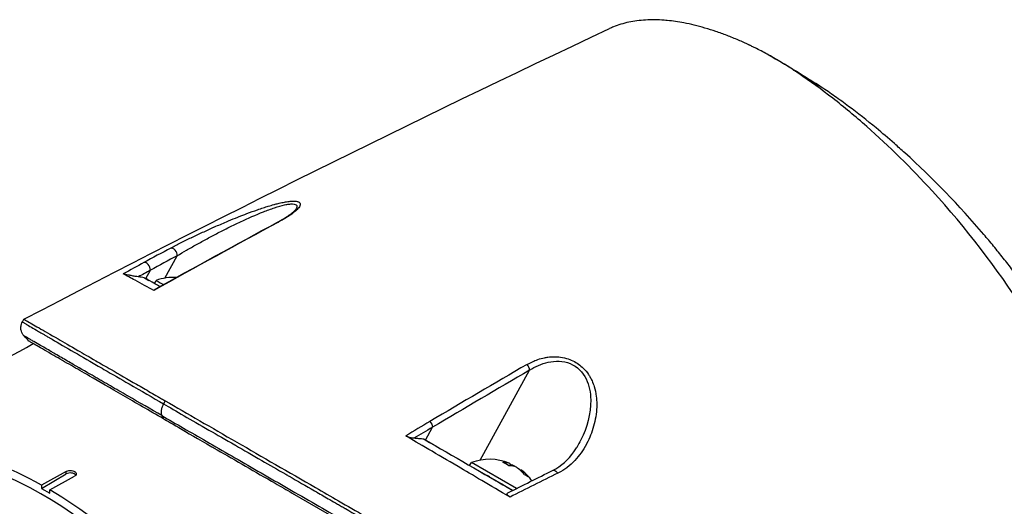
# Model space of a CAD drawing. Header units: millimetres. Extents: x 0 to 4378, y 0 to 2376.
# Tile 326 of 331: x 2589 to 2673, y 1942 to 1984. Entities that reach past the tile are written whole.
import ezdxf

# ---------------------------------------------------------------- set-up
doc = ezdxf.new("R2010")
doc.units = ezdxf.units.MM
doc.header["$LTSCALE"] = 0.2
doc.layers.add('01_Object Line', color=4, linetype='Continuous')

# ---------------------------------------------------------------- blocks, each defined once
blk = doc.blocks.new('A$C6724399f_1')
for p, q in [((-96.518, 933.407), (-96.518, 933.407)), ((-107.699, 927.51), (-106.649, 929.422)), ((-109.325, 927.472), (-108.933, 928.186)), ((-109.453, 927.546), (-109.063, 927.321)), ((-108.596, 927.054), (-108.448, 927.312)), ((-108.579, 926.504), (-108.579, 926.504)), ((-108.104, 926.767), (-108.104, 926.767)), ((-119.845, 923.775), (-119.714, 924.002)), ((-119.848, 923.777), (-119.848, 923.777)), ((-118.745, 922.029), (-118.745, 922.029)), ((-73.063, 920.182), (-73.063, 920.182)), ((-80.829, 911.997), (-76.621, 919.659)), ((-107.673, 917.05), (-107.82, 916.796)), ((-85.491, 913.71), (-84.895, 914.795)), ((-85.614, 913.782), (-84.806, 913.315)), ((-81.727, 911.539), (-81.577, 911.798)), ((-77.728, 909.576), (-81.577, 911.798)), ((-78.344, 911.509), (-78.242, 911.686)), ((-77.896, 911.447), (-77.879, 911.477)), ((-116.107, 911.033), (-118.228, 909.872)), ((-118.228, 909.59), (-116.107, 910.814)), ((-117.521, 909.463), (-115.4, 910.625)), ((-116.107, 910.814), (-116.107, 911.033)), ((-78.048, 909.414), (-80.647, 910.915)), ((-80.039, 910.563), (-80.039, 910.564)), ((-80.039, 910.563), (-80.039, 910.563)), ((-77.402, 911.12), (-77.367, 911.181)), ((-74.652, 911.118), (-74.652, 911.118)), ((-118.228, 909.872), (-118.228, 909.59)), ((-118.228, 909.59), (-117.521, 909.181)), ((-117.521, 909.181), (-117.521, 909.463))]:
    blk.add_line(p, q)
for centre, start, end in [((-106.919, 923.058), 87.31196, 109.76118), ((-106.919, 923.058), 86.57303, 86.57396), ((-80.049, 907.545), 67.98555, 109.76073), ((-80.049, 907.545), 36.52422, 52.01445)]:
    blk.add_arc(centre, 4.52, start, end)
for centre, major_axis, ratio, start_param, end_param in [((-65.673, 906.624), (-1.496, 41.655), 0.767694, 5.786682, 5.852422), ((-132.385, 163.522), (435.313, 800.982), 0.572302, 0.719728, 0.72334), ((-107.009, 929.614), (-0.237, 0.44), 0.615624, 3.963437, 6.144097), ((-126.409, 153.56), (434.089, 810.828), 0.577163, 0.716886, 0.720464), ((-132.794, 147.041), (444.564, 818.233), 0.57237, 0.723269, 0.725998), ((-126.717, 140.056), (441.655, 824.96), 0.577163, 0.720458, 0.722055), ((-109.293, 928.379), (-0.239, 0.439), 0.6137, 3.961397, 6.133418), ((-105.46, 925.587), (-2.988, 1.725), 0.000011, 6.283177, 6.938609), ((-105.61, 925.327), (2.988, -1.725), 0.000011, 3.72371, 3.723722), ((-105.46, 925.587), (2.988, -1.725), 0.000011, 3.813038, 3.813051), ((-65.756, -284.703), (678.522, 1280.583), 0.58036, 0.750947, 0.759176), ((-70.772, -285.522), (685.926, 1281.23), 0.577163, 0.753645, 0.761848), ((-118.228, 877.256), (19.5, -33.775), 0.57735, 0, 3.141593), ((-121.41, 875.419), (19.5, -33.775), 0.57735, 0, 3.141593), ((-65.77, -290.864), (682.157, 1287.152), 0.580301, 0.759225, 0.761263), ((-70.71, -291.201), (689.171, 1287.289), 0.577163, 0.761844, 0.763406), ((-80.178, 910.644), (-32.305, 18.651), 0.000022, 1.401729, 1.636771), ((-122.471, 874.807), (19.5, -33.775), 0.57735, 6.276472, 9.431491), ((-80.306, 907.693), (2.252, 3.901), 0.57735, 0.080554, 0.3277), ((-80.774, 907.964), (2.14, 3.707), 0.816497, 6.1984, 6.367971), ((-79.793, 907.397), (2.252, 3.901), 0.57735, 0.080554, 0.3277), ((-80.231, 907.65), (2.252, 3.901), 0.816497, 0.080554, 0.114044), ((-79.868, 907.44), (2.252, 3.901), 0.816497, 0.080554, 0.195507), ((-80.306, 907.693), (2.252, 3.901), 0.57735, 6.169141, 6.202632), ((-80.231, 907.65), (2.252, 3.901), 0.816497, 5.955485, 6.202632), ((-86.974, 895.301), (17.875, -30.96), 0.57735, 1.774055, 1.774076), ((-115.753, 910.61), (0.5, 0), 0.57735, 0.381749, 2.356194), ((-78.74, 909.813), (-2.208, 1.275), 0.000022, 5.341257, 5.447657), ((-78.74, 909.813), (-2.208, 1.275), 0.000022, 0.859657, 1.889101), ((-115.74, 137.049), (-485.437, -793.309), 0.582463, 3.889647, 3.895732), ((-79.868, 907.44), (2.252, 3.901), 0.816497, 5.955485, 6.202632), ((-79.024, 906.953), (2.14, 3.707), 0.57735, 6.1984, 6.367971)]:
    blk.add_ellipse(centre, major_axis=major_axis, ratio=ratio, start_param=start_param, end_param=end_param)
for points, knots in [([(-57.92, 947.392), (-58.221, 947.535), (-58.519, 947.669), (-58.814, 947.796), (-59.143, 947.938), (-59.467, 948.07), (-59.787, 948.193), (-60.108, 948.316), (-60.426, 948.431), (-60.739, 948.537), (-61.054, 948.643), (-61.364, 948.741), (-61.671, 948.83), (-62.284, 949.009), (-62.882, 949.153), (-63.464, 949.264), (-63.947, 949.355), (-64.419, 949.424), (-64.879, 949.468), (-64.972, 949.477), (-65.063, 949.485), (-65.154, 949.492), (-65.7, 949.534), (-66.225, 949.541), (-66.726, 949.513), (-67.23, 949.486), (-67.712, 949.424), (-68.17, 949.326), (-68.629, 949.229), (-69.063, 949.097), (-69.474, 948.93), (-69.586, 948.884), (-69.696, 948.836), (-69.804, 948.785)], [0, 0, 0, 0, 0.0296065, 0.0296065, 0.0296065, 0.0625552, 0.0625552, 0.0625552, 0.0956223, 0.0956223, 0.0956223, 0.1287583, 0.1287583, 0.1287583, 0.1950345, 0.1950345, 0.1950345, 0.25, 0.25, 0.25, 0.2609996, 0.2609996, 0.2609996, 0.3271356, 0.3271356, 0.3271356, 0.3936018, 0.3936018, 0.3936018, 0.4600955, 0.4600955, 0.4600955, 0.4782522, 0.4782522, 0.4782522, 0.4782522]), ([(-53.679, 944.953), (-53.698, 944.965), (-53.721, 944.98), (-53.769, 945.013), (-53.792, 945.028), (-53.86, 945.073), (-53.905, 945.103), (-54.04, 945.192), (-54.13, 945.251), (-54.4, 945.426), (-54.579, 945.541), (-55.116, 945.877), (-55.473, 946.091), (-56.182, 946.499), (-56.533, 946.692), (-57.057, 946.966), (-57.23, 947.055), (-57.49, 947.184), (-57.576, 947.226), (-57.705, 947.289), (-57.748, 947.31), (-57.812, 947.341), (-57.834, 947.351), (-57.88, 947.373), (-57.902, 947.383), (-57.92, 947.392)], [0.000006, 0.000006, 0.000006, 0.000006, 0.0077656, 0.0077656, 0.0144608, 0.0144608, 0.0278513, 0.0278513, 0.0546324, 0.0546324, 0.1081958, 0.1081958, 0.2151263, 0.2151263, 0.321952, 0.321952, 0.3753541, 0.3753541, 0.4020519, 0.4020519, 0.4154008, 0.4154008, 0.4220656, 0.4220656, 0.4297877, 0.4297877, 0.4297877, 0.4297877]), ([(-28.274, 900.032), (-28.272, 900.035), (-28.271, 900.038), (-28.219, 900.163), (-28.17, 900.288), (-28.075, 900.541), (-28.026, 900.68), (-27.916, 901.011), (-27.855, 901.214), (-27.781, 901.487), (-27.763, 901.558), (-27.68, 901.889), (-27.621, 902.166), (-27.49, 902.902), (-27.431, 903.374), (-27.236, 906.019), (-27.479, 908.948), (-28.785, 913.046), (-28.851, 913.246), (-28.991, 913.661), (-29.063, 913.869), (-29.209, 914.275), (-29.282, 914.476), (-29.661, 915.483), (-29.994, 916.299), (-30.544, 917.543), (-30.736, 917.962), (-31.747, 920.088), (-32.688, 921.825), (-34.006, 924.002), (-34.273, 924.432), (-36.778, 928.363), (-39.414, 931.78), (-44.097, 936.903), (-45.975, 938.75), (-48.85, 941.287), (-49.813, 942.09), (-51.738, 943.593), (-52.716, 944.306), (-53.679, 944.953)], [0.717541, 0.717541, 0.717541, 0.717541, 0.718212, 0.718212, 0.74576, 0.74576, 0.776284, 0.776284, 0.820204, 0.820204, 0.834927, 0.834927, 0.896521, 0.896521, 0.995652, 0.995652, 1.428405, 1.428405, 1.450296, 1.450296, 1.471663, 1.471663, 1.492327, 1.492327, 1.574835, 1.574835, 1.616316, 1.616316, 1.784634, 1.784634, 1.826029, 1.826029, 2.164003, 2.164003, 2.373598, 2.373598, 2.479923, 2.479923, 2.586935, 2.586935, 2.586935, 2.586935]), ([(-27.306, 910.675), (-27.308, 910.807), (-27.312, 910.941), (-27.327, 911.245), (-27.339, 911.415), (-27.363, 911.67), (-27.372, 911.758), (-27.43, 912.273), (-27.501, 912.716), (-27.642, 913.41), (-27.699, 913.662), (-27.831, 914.195), (-27.907, 914.472), (-28.077, 915.043), (-28.172, 915.339), (-28.379, 915.942), (-28.492, 916.249), (-28.731, 916.866), (-28.859, 917.178), (-29.542, 918.776), (-30.209, 920.109), (-31.166, 921.802), (-31.356, 922.13), (-31.96, 923.144), (-32.393, 923.835), (-33.309, 925.229), (-33.792, 925.931), (-34.545, 926.98), (-34.798, 927.326), (-35.314, 928.016), (-35.576, 928.36), (-36.104, 929.04), (-36.376, 929.383), (-36.926, 930.066), (-37.213, 930.414), (-37.624, 930.906), (-37.757, 931.063), (-39.989, 933.685), (-42.275, 936.045), (-44.931, 938.456), (-45.227, 938.72), (-46.043, 939.436), (-46.564, 939.88), (-47.865, 940.954), (-48.648, 941.57), (-49.819, 942.445), (-50.208, 942.728), (-50.984, 943.276), (-51.37, 943.54), (-51.755, 943.796)], [1.308609, 1.308609, 1.308609, 1.308609, 1.384705, 1.384705, 1.477831, 1.477831, 1.526561, 1.526561, 1.759973, 1.759973, 1.890971, 1.890971, 2.029156, 2.029156, 2.171186, 2.171186, 2.316283, 2.316283, 2.460898, 2.460898, 3.049329, 3.049329, 3.189055, 3.189055, 3.478614, 3.478614, 3.769885, 3.769885, 3.913253, 3.913253, 4.056001, 4.056001, 4.19686, 4.19686, 4.341119, 4.341119, 4.411312, 4.411312, 5.498875, 5.498875, 5.634552, 5.634552, 5.872375, 5.872375, 6.229939, 6.229939, 6.408513, 6.408513, 6.587137, 6.587137, 6.587137, 6.587137]), ([(-107.207, 930.07), (-106.953, 930.207), (-106.667, 930.356), (-106.37, 930.506), (-106.066, 930.66), (-105.752, 930.815), (-105.455, 930.958), (-105.443, 930.964), (-105.431, 930.969), (-105.42, 930.975), (-105.119, 931.12), (-104.803, 931.269), (-104.485, 931.417), (-104.173, 931.561), (-103.858, 931.704), (-103.55, 931.842), (-103.529, 931.851), (-103.508, 931.86), (-103.488, 931.869), (-103.142, 932.023), (-102.808, 932.168), (-102.464, 932.313), (-102.212, 932.42), (-101.953, 932.527), (-101.684, 932.636), (-101.593, 932.673), (-101.504, 932.709), (-101.415, 932.744), (-101.179, 932.838), (-100.948, 932.928), (-100.722, 933.013), (-100.41, 933.131), (-100.14, 933.23), (-99.816, 933.342), (-99.64, 933.403), (-99.479, 933.457), (-99.315, 933.51), (-99.177, 933.555), (-99.038, 933.599), (-98.888, 933.644), (-98.723, 933.694), (-98.565, 933.739), (-98.413, 933.781), (-98.37, 933.792), (-98.331, 933.803), (-98.291, 933.813), (-98.19, 933.84), (-98.094, 933.865), (-97.975, 933.892), (-97.812, 933.931), (-97.658, 933.964), (-97.514, 933.99), (-97.454, 934.001), (-97.4, 934.01), (-97.347, 934.018), (-97.274, 934.03), (-97.2, 934.041), (-97.113, 934.05), (-97.05, 934.057), (-96.992, 934.063), (-96.937, 934.066), (-96.808, 934.075), (-96.698, 934.076), (-96.596, 934.068), (-96.533, 934.063), (-96.474, 934.054), (-96.418, 934.04), (-96.391, 934.034), (-96.366, 934.026), (-96.343, 934.017), (-96.277, 933.992), (-96.228, 933.958), (-96.198, 933.916), (-96.168, 933.874), (-96.158, 933.824), (-96.166, 933.77), (-96.167, 933.767), (-96.167, 933.763), (-96.168, 933.76), (-96.177, 933.71), (-96.201, 933.652), (-96.24, 933.591), (-96.304, 933.489), (-96.406, 933.379), (-96.511, 933.282), (-96.547, 933.249), (-96.587, 933.214), (-96.629, 933.179), (-96.788, 933.046), (-96.988, 932.903), (-97.184, 932.776), (-97.204, 932.764), (-97.224, 932.751), (-97.244, 932.738), (-97.301, 932.702), (-97.362, 932.664), (-97.423, 932.627), (-97.478, 932.594), (-97.532, 932.562), (-97.584, 932.532), (-97.593, 932.527), (-97.602, 932.521), (-97.611, 932.516), (-97.731, 932.447), (-97.85, 932.381), (-98.011, 932.294)], [0, 0, 0, 0, 0.06061, 0.06061, 0.06061, 0.122541, 0.122541, 0.122541, 0.125, 0.125, 0.125, 0.18804, 0.18804, 0.18804, 0.25, 0.25, 0.25, 0.254168, 0.254168, 0.254168, 0.323919, 0.323919, 0.323919, 0.375, 0.375, 0.375, 0.39207, 0.39207, 0.39207, 0.4375, 0.4375, 0.4375, 0.5, 0.5, 0.5, 0.533908, 0.533908, 0.533908, 0.5625, 0.5625, 0.5625, 0.59375, 0.59375, 0.59375, 0.602455, 0.602455, 0.602455, 0.625, 0.625, 0.625, 0.65625, 0.65625, 0.65625, 0.669312, 0.669312, 0.669312, 0.6875, 0.6875, 0.6875, 0.700546, 0.700546, 0.700546, 0.731289, 0.731289, 0.731289, 0.75, 0.75, 0.75, 0.759109, 0.759109, 0.759109, 0.785061, 0.785061, 0.785061, 0.81088, 0.81088, 0.81088, 0.8125, 0.8125, 0.8125, 0.835978, 0.835978, 0.835978, 0.875, 0.875, 0.875, 0.888263, 0.888263, 0.888263, 0.9375, 0.9375, 0.9375, 0.942362, 0.942362, 0.942362, 0.956225, 0.956225, 0.956225, 0.96875, 0.96875, 0.96875, 0.970886, 0.970886, 0.970886, 1, 1, 1, 1]), ([(-106.649, 929.422), (-106.403, 929.574), (-106.141, 929.73), (-105.867, 929.889), (-105.594, 930.048), (-105.309, 930.21), (-105.014, 930.375), (-104.719, 930.54), (-104.416, 930.706), (-104.111, 930.871), (-103.805, 931.035), (-103.495, 931.199), (-103.182, 931.361), (-102.868, 931.523), (-102.551, 931.685), (-102.23, 931.844), (-101.909, 932.004), (-101.581, 932.162), (-101.256, 932.315), (-100.604, 932.62), (-99.956, 932.908), (-99.31, 933.162), (-98.986, 933.29), (-98.67, 933.406), (-98.364, 933.507), (-98.059, 933.608), (-97.763, 933.694), (-97.499, 933.753), (-97.367, 933.782), (-97.241, 933.805), (-97.125, 933.819), (-97.009, 933.833), (-96.906, 933.839), (-96.816, 933.837), (-96.726, 933.834), (-96.649, 933.821), (-96.59, 933.8), (-96.532, 933.778), (-96.49, 933.748), (-96.466, 933.709), (-96.443, 933.67), (-96.437, 933.622), (-96.448, 933.569), (-96.458, 933.52), (-96.482, 933.465), (-96.518, 933.407)], [0, 0, 0, 0, 0.0645641, 0.0645641, 0.0645641, 0.1291281, 0.1291281, 0.1291281, 0.1936922, 0.1936922, 0.1936922, 0.2582563, 0.2582563, 0.2582563, 0.3228204, 0.3228204, 0.3228204, 0.3873844, 0.3873844, 0.3873844, 0.5165126, 0.5165126, 0.5165126, 0.5810767, 0.5810767, 0.5810767, 0.6456407, 0.6456407, 0.6456407, 0.6779228, 0.6779228, 0.6779228, 0.7102048, 0.7102048, 0.7102048, 0.7424869, 0.7424869, 0.7424869, 0.7747689, 0.7747689, 0.7747689, 0.8070509, 0.8070509, 0.8070509, 0.8367147, 0.8367147, 0.8367147, 0.8367147]), ([(-98.117, 932.274), (-97.749, 932.474), (-97.404, 932.675), (-96.974, 932.974), (-96.84, 933.078), (-96.622, 933.272), (-96.542, 933.368), (-96.518, 933.407)], [0, 0, 0, 0, 0.1540517, 0.1540517, 0.2386667, 0.2386667, 0.329116, 0.329116, 0.329116, 0.329116]), ([(-109.969, 927.621), (-110.041, 927.63), (-110.135, 927.645), (-110.343, 927.68), (-110.46, 927.701), (-110.678, 927.741), (-110.765, 927.758), (-110.911, 927.789), (-110.97, 927.801), (-111.061, 927.822), (-111.1, 927.831), (-111.163, 927.847), (-111.187, 927.854), (-111.218, 927.863), (-111.227, 927.866), (-111.242, 927.871), (-111.247, 927.873), (-111.25, 927.875)], [0.000232, 0.000232, 0.000232, 0.000232, 0.0359808, 0.0359808, 0.0704873, 0.0704873, 0.0988763, 0.0988763, 0.1227668, 0.1227668, 0.1415958, 0.1415958, 0.1576899, 0.1576899, 0.1672569, 0.1672569, 0.176809, 0.176809, 0.176809, 0.176809]), ([(-108.652, 926.463), (-109.13, 926.717), (-109.716, 927.05), (-110.59, 927.524), (-110.984, 927.721), (-111.25, 927.875)], [0.0000029, 0.0000029, 0.0000029, 0.0000029, 0.3832328, 0.3832328, 0.6375563, 0.6375563, 0.6375563, 0.6375563]), ([(-109.455, 927.544), (-109.54, 927.557), (-109.626, 927.569), (-109.798, 927.595), (-109.884, 927.607), (-109.969, 927.621)], [-0.08689932, -0.08689932, -0.08689932, -0.08689932, -0.04352603, -0.04352603, -0.00023242, -0.00023242, -0.00023242, -0.00023242]), ([(-108.135, 926.785), (-108.145, 926.791), (-108.155, 926.796), (-108.164, 926.802), (-108.395, 926.937), (-108.596, 927.055), (-108.778, 927.159), (-108.783, 927.162), (-108.788, 927.165), (-108.793, 927.168), (-109.079, 927.332), (-109.301, 927.452), (-109.455, 927.544)], [0.2376651, 0.2376651, 0.2376651, 0.2376651, 0.2496691, 0.2496691, 0.2496691, 0.5366951, 0.5366951, 0.5366951, 0.5448948, 0.5448948, 0.5448948, 1, 1, 1, 1]), ([(-108.652, 926.463), (-108.663, 926.469), (-108.669, 926.474), (-108.674, 926.483), (-108.673, 926.487), (-108.668, 926.49), (-108.667, 926.491), (-108.666, 926.491)], [0, 0, 0, 0, 0.00895126, 0.00895126, 0.01944765, 0.01944765, 0.0212621, 0.0212621, 0.0212621, 0.0212621]), ([(-119.714, 924.002), (-119.714, 924.002), (-119.712, 924.001), (-119.692, 923.989), (-119.624, 923.95), (-119.393, 923.817), (-119.243, 923.73), (-118.877, 923.518), (-118.671, 923.4), (-118.005, 923.015), (-117.469, 922.705), (-116.318, 922.041), (-115.759, 921.718), (-114.656, 921.081), (-114.145, 920.786), (-113.184, 920.232), (-112.75, 919.981), (-111.614, 919.325), (-110.885, 918.904), (-109.727, 918.236), (-109.33, 918.007), (-108.72, 917.654), (-108.514, 917.535), (-108.202, 917.355), (-108.097, 917.294), (-107.939, 917.203), (-107.886, 917.173), (-107.806, 917.127), (-107.78, 917.111), (-107.727, 917.081), (-107.7, 917.065), (-107.673, 917.05)], [-3.482214, -3.482214, -3.482214, -3.482214, -3.40942, -3.40942, -2.98401, -2.98401, -2.611687, -2.611687, -2.28576, -2.28576, -1.715015, -1.715015, -1.28633, -1.28633, -0.964845, -0.964845, -0.723574, -0.723574, -0.36177, -0.36177, -0.180858, -0.180858, -0.090444, -0.090444, -0.045229, -0.045229, -0.022617, -0.022617, -0.011309, -0.011309, -0.000001, -0.000001, -0.000001, -0.000001]), ([(-119.711, 922.595), (-119.731, 922.616), (-119.752, 922.641), (-119.797, 922.7), (-119.82, 922.735), (-119.879, 922.837), (-119.91, 922.907), (-119.964, 923.079), (-119.98, 923.185), (-119.976, 923.394), (-119.958, 923.498), (-119.904, 923.659), (-119.877, 923.719), (-119.845, 923.775)], [0, 0, 0, 0, 0.0104508, 0.0104508, 0.023658, 0.023658, 0.0465251, 0.0465251, 0.0780165, 0.0780165, 0.1092773, 0.1092773, 0.1288377, 0.1288377, 0.1288377, 0.1288377]), ([(-119.848, 923.777), (-119.849, 923.776), (-119.812, 923.753), (-119.706, 923.69), (-119.657, 923.661), (-119.592, 923.622), (-119.505, 923.571), (-119.399, 923.509), (-119.259, 923.427), (-119.077, 923.32), (-118.911, 923.223), (-118.71, 923.105), (-118.463, 922.961), (-118.339, 922.889), (-118.204, 922.811), (-118.056, 922.724), (-117.982, 922.681), (-117.905, 922.636), (-117.824, 922.589), (-117.743, 922.542), (-117.65, 922.488), (-117.572, 922.443), (-117.558, 922.434), (-117.544, 922.426), (-117.53, 922.418), (-116.433, 921.78), (-115.025, 920.963), (-113.536, 920.101), (-113.326, 919.979), (-113.115, 919.857), (-112.902, 919.734), (-112.188, 919.32), (-111.464, 918.901), (-110.752, 918.49), (-109.731, 917.9), (-108.729, 917.321), (-107.82, 916.796)], [0.5650032, 0.5650032, 0.5650032, 0.5650032, 0.625, 0.625, 0.625, 0.6529348, 0.6529348, 0.6529348, 0.6875, 0.6875, 0.6875, 0.71875, 0.71875, 0.71875, 0.734375, 0.734375, 0.734375, 0.7421875, 0.7421875, 0.7421875, 0.75, 0.75, 0.75, 0.7513839, 0.7513839, 0.7513839, 0.8597114, 0.8597114, 0.8597114, 0.875, 0.875, 0.875, 0.9263298, 0.9263298, 0.9263298, 0.9999663, 0.9999663, 0.9999663, 0.9999663]), ([(-107.959, 915.789), (-108.91, 916.343), (-109.878, 916.896), (-110.824, 917.442), (-110.851, 917.458), (-110.878, 917.474), (-110.905, 917.49), (-111.391, 917.77), (-111.872, 918.048), (-112.342, 918.32), (-112.578, 918.456), (-112.81, 918.591), (-113.04, 918.724), (-113.155, 918.79), (-113.269, 918.856), (-113.382, 918.922), (-113.437, 918.953), (-113.491, 918.984), (-113.545, 919.016), (-113.547, 919.017), (-113.549, 919.018), (-113.552, 919.019), (-113.608, 919.052), (-113.688, 919.098), (-113.719, 919.117), (-114.222, 919.407), (-114.844, 919.767), (-115.509, 920.153), (-115.842, 920.345), (-116.184, 920.544), (-116.524, 920.74), (-116.694, 920.839), (-116.864, 920.937), (-117.031, 921.034), (-117.114, 921.082), (-117.197, 921.13), (-117.279, 921.178), (-117.32, 921.202), (-117.361, 921.225), (-117.402, 921.249), (-117.418, 921.258), (-117.434, 921.268), (-117.451, 921.277), (-117.455, 921.279), (-117.459, 921.282), (-117.463, 921.284), (-117.483, 921.296), (-117.52, 921.317), (-117.523, 921.319), (-117.629, 921.381), (-117.924, 921.551), (-118.294, 921.767), (-118.479, 921.874), (-118.681, 921.991), (-118.875, 922.104), (-118.971, 922.16), (-119.066, 922.216), (-119.155, 922.267), (-119.2, 922.293), (-119.243, 922.318), (-119.284, 922.342), (-119.304, 922.354), (-119.324, 922.366), (-119.344, 922.378), (-119.354, 922.383), (-119.363, 922.389), (-119.373, 922.395), (-119.376, 922.397), (-119.38, 922.399), (-119.383, 922.401), (-119.384, 922.401), (-119.386, 922.402), (-119.387, 922.403), (-119.392, 922.406), (-119.4, 922.41), (-119.401, 922.411), (-119.518, 922.479), (-119.713, 922.593), (-119.713, 922.596)], [0.0000259, 0.0000259, 0.0000259, 0.0000259, 0.0607503, 0.0607503, 0.0607503, 0.0625, 0.0625, 0.0625, 0.09375, 0.09375, 0.09375, 0.109375, 0.109375, 0.109375, 0.1171875, 0.1171875, 0.1171875, 0.1209386, 0.1209386, 0.1209386, 0.1210938, 0.1210938, 0.1210938, 0.125, 0.125, 0.125, 0.1875, 0.1875, 0.1875, 0.21875, 0.21875, 0.21875, 0.234375, 0.234375, 0.234375, 0.2421875, 0.2421875, 0.2421875, 0.2460938, 0.2460938, 0.2460938, 0.247666, 0.247666, 0.247666, 0.2480469, 0.2480469, 0.2480469, 0.25, 0.25, 0.25, 0.3125, 0.3125, 0.3125, 0.34375, 0.34375, 0.34375, 0.359375, 0.359375, 0.359375, 0.3671875, 0.3671875, 0.3671875, 0.3710937, 0.3710937, 0.3710937, 0.3730469, 0.3730469, 0.3730469, 0.3737652, 0.3737652, 0.3737652, 0.3740234, 0.3740234, 0.3740234, 0.3751599, 0.3751599, 0.3751599, 0.4660914, 0.4660914, 0.4660914, 0.4660914]), ([(-107.808, 915.51), (-108.431, 915.87), (-109.033, 916.218), (-110.189, 916.885), (-110.742, 917.205), (-112.331, 918.122), (-113.283, 918.672), (-114.694, 919.486), (-115.208, 919.783), (-115.94, 920.205), (-116.19, 920.35), (-116.692, 920.64), (-116.94, 920.783), (-117.775, 921.265), (-118.241, 921.534), (-118.772, 921.841), (-118.923, 921.928), (-119.204, 922.091), (-119.289, 922.139), (-119.289, 922.139)], [0, 0, 0, 0, 0.264332, 0.264332, 0.528758, 0.528758, 1.056139, 1.056139, 1.406505, 1.406505, 1.606603, 1.606603, 1.835356, 1.835356, 2.445847, 2.445847, 2.794554, 2.794554, 3.318055, 3.318055, 3.318055, 3.318055]), ([(-76.835, 920.151), (-76.687, 920.237), (-76.536, 920.315), (-76.382, 920.386), (-76.227, 920.456), (-76.097, 920.509), (-75.91, 920.572), (-75.724, 920.635), (-75.536, 920.685), (-75.349, 920.723), (-75.246, 920.744), (-75.151, 920.76), (-75.05, 920.774), (-74.968, 920.785), (-74.883, 920.794), (-74.787, 920.801), (-74.356, 920.831), (-73.927, 920.8), (-73.474, 920.673), (-73.289, 920.62), (-73.103, 920.551), (-72.928, 920.466), (-72.562, 920.29), (-72.289, 920.075), (-72.056, 919.847), (-71.889, 919.682), (-71.722, 919.481), (-71.593, 919.289), (-71.568, 919.252), (-71.546, 919.217), (-71.526, 919.185), (-71.47, 919.096), (-71.419, 919.004), (-71.371, 918.91), (-71.345, 918.858), (-71.319, 918.804), (-71.295, 918.75), (-71.227, 918.598), (-71.158, 918.409), (-71.116, 918.274), (-71.031, 918.004), (-70.971, 917.723), (-70.936, 917.431), (-70.917, 917.282), (-70.904, 917.119), (-70.899, 916.959), (-70.893, 916.804), (-70.894, 916.653), (-70.899, 916.519), (-70.918, 915.978), (-71.01, 915.414), (-71.161, 914.877), (-71.307, 914.356), (-71.493, 913.882), (-71.755, 913.39), (-71.763, 913.374), (-71.772, 913.358), (-71.781, 913.342), (-71.918, 913.088), (-72.068, 912.847), (-72.23, 912.62), (-72.392, 912.392), (-72.547, 912.2), (-72.754, 911.977), (-72.764, 911.967), (-72.774, 911.956), (-72.784, 911.946), (-72.981, 911.737), (-73.172, 911.562), (-73.409, 911.38), (-73.422, 911.37), (-73.435, 911.361), (-73.447, 911.351), (-73.681, 911.176), (-73.886, 911.05), (-74.216, 910.885)], [0, 0, 0, 0, 0.03125, 0.03125, 0.03125, 0.0625, 0.0625, 0.0625, 0.09375, 0.09375, 0.09375, 0.110985, 0.110985, 0.110985, 0.125, 0.125, 0.125, 0.1875, 0.1875, 0.1875, 0.213151, 0.213151, 0.213151, 0.266654, 0.266654, 0.266654, 0.305187, 0.305187, 0.305187, 0.3125, 0.3125, 0.3125, 0.332554, 0.332554, 0.332554, 0.34375, 0.34375, 0.34375, 0.375, 0.375, 0.375, 0.4375, 0.4375, 0.4375, 0.469225, 0.469225, 0.469225, 0.5, 0.5, 0.5, 0.625, 0.625, 0.625, 0.746043, 0.746043, 0.746043, 0.75, 0.75, 0.75, 0.8125, 0.8125, 0.8125, 0.875, 0.875, 0.875, 0.877935, 0.877935, 0.877935, 0.9375, 0.9375, 0.9375, 0.940676, 0.940676, 0.940676, 1, 1, 1, 1]), ([(-76.621, 919.659), (-76.143, 919.974), (-75.618, 920.218), (-74.429, 920.476), (-73.77, 920.472), (-72.567, 919.983), (-72.081, 919.488), (-71.524, 918.362), (-71.417, 917.742), (-71.393, 915.935), (-71.724, 914.766), (-72.35, 913.504), (-72.467, 913.292), (-72.592, 913.086)], [0, 0, 0, 0, 0.125, 0.125, 0.25, 0.25, 0.375, 0.375, 0.5, 0.5, 0.75, 0.75, 0.8020316, 0.8020316, 0.8020316, 0.8020316]), ([(-107.819, 916.795), (-107.843, 916.754), (-107.865, 916.71), (-107.886, 916.665), (-107.907, 916.62), (-107.926, 916.574), (-107.943, 916.527), (-107.96, 916.48), (-107.975, 916.432), (-107.987, 916.385), (-107.999, 916.337), (-108.009, 916.29), (-108.015, 916.244), (-108.022, 916.198), (-108.025, 916.153), (-108.025, 916.11), (-108.026, 916.066), (-108.023, 916.025), (-108.018, 915.987), (-108.013, 915.948), (-108.005, 915.912), (-107.995, 915.879), (-107.984, 915.845), (-107.972, 915.815), (-107.958, 915.788)], [0, 0, 0, 0, 0.125, 0.125, 0.125, 0.25, 0.25, 0.25, 0.375, 0.375, 0.375, 0.5, 0.5, 0.5, 0.625, 0.625, 0.625, 0.75, 0.75, 0.75, 0.875, 0.875, 0.875, 1, 1, 1, 1]), ([(-107.819, 916.795), (-106.768, 916.189), (-105.488, 915.45), (-103.946, 914.561), (-103.261, 914.166), (-102.525, 913.742), (-101.736, 913.288), (-101.72, 913.278), (-101.703, 913.268), (-101.686, 913.259), (-100.983, 912.853), (-100.238, 912.424), (-99.452, 911.971), (-98.794, 911.592), (-98.107, 911.196), (-97.392, 910.785), (-97.3, 910.732), (-97.208, 910.678), (-97.115, 910.625), (-96.417, 910.223), (-95.693, 909.806), (-94.945, 909.375), (-94.878, 909.336), (-94.81, 909.298), (-94.743, 909.259), (-94.384, 909.052), (-94.02, 908.842), (-93.651, 908.63), (-93.431, 908.503), (-93.21, 908.376), (-92.987, 908.247), (-92.875, 908.183), (-92.763, 908.119), (-92.651, 908.054), (-92.55, 907.996), (-92.47, 907.95), (-92.352, 907.882), (-92.34, 907.875), (-92.326, 907.867), (-92.312, 907.859), (-90.822, 907.001), (-89.426, 906.197), (-88.135, 905.454), (-87.301, 904.973), (-86.51, 904.518), (-85.763, 904.088), (-84.914, 903.599), (-84.121, 903.142), (-83.383, 902.718), (-82.73, 902.341), (-82.121, 901.99), (-81.553, 901.664), (-80.471, 901.04), (-79.543, 900.506), (-78.761, 900.056), (-78.588, 899.956), (-78.422, 899.861), (-78.263, 899.769), (-77.826, 899.517), (-77.442, 899.297), (-77.112, 899.106), (-76.946, 899.011), (-76.794, 898.923), (-76.655, 898.843), (-76.611, 898.818), (-76.569, 898.793), (-76.527, 898.77), (-76.503, 898.756), (-76.479, 898.742), (-76.456, 898.729), (-76.425, 898.71), (-76.394, 898.693), (-76.364, 898.675), (-76.349, 898.667), (-76.334, 898.658), (-76.32, 898.65), (-76.315, 898.647), (-76.313, 898.646), (-76.312, 898.646), (-76.311, 898.645), (-76.31, 898.644), (-76.306, 898.642), (-76.301, 898.64), (-76.293, 898.635), (-76.277, 898.625), (-75.786, 898.343), (-75.301, 898.063), (-74.821, 897.787), (-73.35, 896.94), (-71.933, 896.124), (-70.571, 895.339), (-69.166, 894.53), (-67.819, 893.755), (-66.53, 893.012), (-65.197, 892.244), (-63.924, 891.511), (-62.71, 890.812), (-62.308, 890.58), (-61.911, 890.352), (-61.521, 890.127), (-61.308, 890.004), (-61.097, 889.882), (-60.887, 889.762), (-60.284, 889.414), (-59.696, 889.076), (-59.123, 888.746), (-57.944, 888.067), (-56.83, 887.425), (-55.777, 886.818), (-55.234, 886.506), (-54.708, 886.202), (-54.197, 885.908), (-53.675, 885.608), (-53.17, 885.317), (-52.681, 885.035), (-52.125, 884.714), (-51.589, 884.406), (-51.073, 884.109)], [0.0000003, 0.0000003, 0.0000003, 0.0000003, 0.0859853, 0.0859853, 0.0859853, 0.1241981, 0.1241981, 0.1241981, 0.125, 0.125, 0.125, 0.1589987, 0.1589987, 0.1589987, 0.1875, 0.1875, 0.1875, 0.1911709, 0.1911709, 0.1911709, 0.21875, 0.21875, 0.21875, 0.2212271, 0.2212271, 0.2212271, 0.234375, 0.234375, 0.234375, 0.2421875, 0.2421875, 0.2421875, 0.2460938, 0.2460938, 0.2460938, 0.2496161, 0.2496161, 0.2496161, 0.25, 0.25, 0.25, 0.2912742, 0.2912742, 0.2912742, 0.3179228, 0.3179228, 0.3179228, 0.3481944, 0.3481944, 0.3481944, 0.375, 0.375, 0.375, 0.4261619, 0.4261619, 0.4261619, 0.4375, 0.4375, 0.4375, 0.46875, 0.46875, 0.46875, 0.484375, 0.484375, 0.484375, 0.4893023, 0.4893023, 0.4893023, 0.4921875, 0.4921875, 0.4921875, 0.4960938, 0.4960938, 0.4960938, 0.4980469, 0.4980469, 0.4980469, 0.4986572, 0.4986572, 0.4986572, 0.4992676, 0.4992676, 0.4992676, 0.5, 0.5, 0.5, 0.5215625, 0.5215625, 0.5215625, 0.5877727, 0.5877727, 0.5877727, 0.656049, 0.656049, 0.656049, 0.7265974, 0.7265974, 0.7265974, 0.75, 0.75, 0.75, 0.7627993, 0.7627993, 0.7627993, 0.7996666, 0.7996666, 0.7996666, 0.8755356, 0.8755356, 0.8755356, 0.9146293, 0.9146293, 0.9146293, 0.9545641, 0.9545641, 0.9545641, 1, 1, 1, 1]), ([(-107.673, 917.05), (-106.735, 916.508), (-105.751, 915.94), (-103.711, 914.762), (-102.657, 914.154), (-99.412, 912.28), (-97.16, 910.98), (-94.214, 909.279), (-93.558, 908.901), (-92.152, 908.089), (-91.401, 907.655), (-88.65, 906.067), (-86.656, 904.916), (-84.169, 903.48), (-83.651, 903.181), (-81.947, 902.197), (-80.773, 901.519), (-78.373, 900.134), (-77.149, 899.427), (-75.322, 898.372), (-74.704, 898.015), (-73.458, 897.296), (-72.83, 896.934), (-71.564, 896.203), (-70.927, 895.835), (-68.956, 894.697), (-67.647, 893.941), (-65.713, 892.825), (-65.059, 892.447), (-63.743, 891.687), (-63.082, 891.306), (-61.756, 890.54), (-61.091, 890.156), (-60.106, 889.588), (-59.776, 889.397), (-58.768, 888.815), (-58.101, 888.43), (-56.03, 887.234), (-54.678, 886.453), (-53.082, 885.533), (-52.774, 885.354), (-52.062, 884.944), (-51.662, 884.713), (-51.012, 884.338), (-50.778, 884.202), (-50.469, 884.024), (-50.424, 883.998), (-50.326, 883.941), (-50.275, 883.912), (-50.045, 883.779), (-49.908, 883.7), (-49.658, 883.556), (-49.59, 883.517), (-49.388, 883.4), (-49.284, 883.34), (-49.066, 883.214), (-48.958, 883.152), (-48.78, 883.049), (-48.71, 883.008), (-48.577, 882.931), (-48.52, 882.899), (-48.383, 882.82), (-48.31, 882.778), (-48.174, 882.699), (-48.112, 882.663), (-47.186, 882.129), (-46.365, 881.654), (-45.093, 880.92), (-44.615, 880.644), (-43.719, 880.127), (-43.299, 879.885), (-42.703, 879.541), (-42.514, 879.431), (-41.958, 879.11), (-41.605, 878.906), (-40.011, 877.986), (-39.018, 877.413), (-38.298, 876.997), (-38.262, 876.977), (-38.192, 876.936), (-38.159, 876.917), (-38.093, 876.879), (-38.061, 876.861), (-38.006, 876.829), (-37.982, 876.815), (-37.838, 876.732), (-37.735, 876.673), (-37.622, 876.607), (-37.598, 876.593), (-37.555, 876.569), (-37.537, 876.558), (-37.501, 876.537), (-37.484, 876.527), (-37.447, 876.507), (-37.429, 876.496), (-37.395, 876.477), (-37.381, 876.468), (-37.354, 876.453), (-37.342, 876.445), (-37.327, 876.437), (-37.323, 876.434), (-37.313, 876.429), (-37.309, 876.427), (-37.301, 876.422), (-37.298, 876.42), (-37.294, 876.418), (-37.294, 876.418), (-37.294, 876.418)], [-21.001083, -21.001083, -21.001083, -21.001083, -20.328863, -20.328863, -19.655828, -19.655828, -18.308332, -18.308332, -17.924512, -17.924512, -17.485993, -17.485993, -16.316696, -16.316696, -16.006668, -16.006668, -15.296307, -15.296307, -14.534305, -14.534305, -14.139555, -14.139555, -13.730091, -13.730091, -13.30546, -13.30546, -12.401825, -12.401825, -11.929878, -11.929878, -11.437802, -11.437802, -10.9252, -10.9252, -10.663362, -10.663362, -10.117833, -10.117833, -8.934625, -8.934625, -8.645977, -8.645977, -8.260408, -8.260408, -8.006475, -8.006475, -7.961161, -7.961161, -7.91407, -7.91407, -7.778509, -7.778509, -7.724161, -7.724161, -7.666804, -7.666804, -7.602838, -7.602838, -7.565627, -7.565627, -7.532521, -7.532521, -7.488032, -7.488032, -7.450837, -7.450837, -6.924212, -6.924212, -6.587553, -6.587553, -6.265466, -6.265466, -6.109966, -6.109966, -5.79866, -5.79866, -4.627003, -4.627003, -4.564096, -4.564096, -4.501625, -4.501625, -4.439084, -4.439084, -4.389917, -4.389917, -4.135415, -4.135415, -4.06302, -4.06302, -4.00074, -4.00074, -3.938004, -3.938004, -3.858125, -3.858125, -3.782258, -3.782258, -3.697501, -3.697501, -3.658476, -3.658476, -3.601749, -3.601749, -3.53559, -3.53559, -3.48246, -3.48246, -3.48246, -3.48246]), ([(-107.958, 915.788), (-106.764, 915.098), (-105.495, 914.365), (-104.172, 913.602), (-103.465, 913.194), (-102.743, 912.778), (-102.01, 912.355), (-101.275, 911.931), (-100.529, 911.501), (-99.774, 911.066), (-99.018, 910.63), (-98.254, 910.189), (-97.485, 909.746), (-96.714, 909.302), (-95.938, 908.854), (-95.159, 908.405), (-94.38, 907.956), (-93.597, 907.505), (-92.814, 907.053), (-91.431, 906.256), (-90.046, 905.458), (-88.672, 904.666), (-87.891, 904.215), (-87.113, 903.767), (-86.339, 903.321), (-85.554, 902.868), (-84.773, 902.418), (-83.997, 901.971), (-82.455, 901.082), (-80.935, 900.206), (-79.444, 899.347), (-78.702, 898.919), (-77.967, 898.496), (-77.241, 898.077), (-76.675, 897.75), (-76.114, 897.427), (-75.557, 897.106), (-74.125, 896.281), (-72.726, 895.474), (-71.361, 894.687), (-69.994, 893.899), (-68.662, 893.132), (-67.368, 892.385), (-66.072, 891.638), (-64.812, 890.912), (-63.592, 890.209), (-62.981, 889.857), (-62.38, 889.51), (-61.789, 889.169), (-61.197, 888.828), (-60.615, 888.493), (-60.043, 888.163), (-58.899, 887.504), (-57.795, 886.867), (-56.733, 886.255), (-56.201, 885.948), (-55.68, 885.648), (-55.17, 885.354), (-54.659, 885.059), (-54.159, 884.771), (-53.67, 884.489), (-53.126, 884.176), (-52.595, 883.87), (-52.079, 883.572)], [0, 0, 0, 0, 0.0671031, 0.0671031, 0.0671031, 0.1029277, 0.1029277, 0.1029277, 0.1387919, 0.1387919, 0.1387919, 0.1747111, 0.1747111, 0.1747111, 0.2106779, 0.2106779, 0.2106779, 0.2467042, 0.2467042, 0.2467042, 0.3103939, 0.3103939, 0.3103939, 0.3465771, 0.3465771, 0.3465771, 0.383319, 0.383319, 0.383319, 0.4564224, 0.4564224, 0.4564224, 0.4927866, 0.4927866, 0.4927866, 0.5210907, 0.5210907, 0.5210907, 0.5939582, 0.5939582, 0.5939582, 0.6669229, 0.6669229, 0.6669229, 0.7399622, 0.7399622, 0.7399622, 0.7765034, 0.7765034, 0.7765034, 0.8130598, 0.8130598, 0.8130598, 0.886194, 0.886194, 0.886194, 0.9227702, 0.9227702, 0.9227702, 0.9593497, 0.9593497, 0.9593497, 1, 1, 1, 1]), ([(-107.808, 915.51), (-107.282, 915.207), (-105.678, 914.281), (-101.658, 911.96), (-100.006, 911.006), (-97.822, 909.745), (-97.334, 909.464), (-92.922, 906.916), (-88.917, 904.604), (-83.925, 901.722), (-82.828, 901.089), (-79.169, 898.976), (-76.66, 897.528), (-72.968, 895.396), (-71.7, 894.664), (-69.147, 893.19), (-67.862, 892.448), (-65.255, 890.943), (-63.94, 890.184), (-61.288, 888.653), (-59.959, 887.885), (-58.023, 886.768), (-57.376, 886.394), (-55.687, 885.419), (-54.67, 884.832), (-53.465, 884.136), (-53.227, 883.999), (-52.841, 883.776), (-52.699, 883.694), (-52.407, 883.525), (-52.295, 883.461), (-52.054, 883.322), (-51.927, 883.248), (-51.689, 883.111), (-51.578, 883.047), (-51.269, 882.868), (-51.07, 882.753), (-50.816, 882.607), (-50.76, 882.575), (-50.64, 882.505), (-50.576, 882.469), (-50.358, 882.342), (-50.25, 882.28), (-49.833, 882.04), (-49.554, 881.878), (-48.17, 881.079), (-47.128, 880.478), (-45.728, 879.67), (-45.302, 879.424), (-44.11, 878.735), (-43.393, 878.322), (-42.161, 877.61), (-41.634, 877.306), (-40.964, 876.919), (-40.767, 876.806), (-40.231, 876.496), (-39.934, 876.325), (-39.483, 876.064), (-39.321, 875.97), (-39.122, 875.856), (-39.078, 875.831), (-39.096, 875.841), (-39.113, 875.851), (-39.172, 875.885), (-39.211, 875.907), (-39.322, 875.971), (-39.397, 876.015), (-39.489, 876.068)], [-15.738203, -15.738203, -15.738203, -15.738203, -14.793481, -14.793481, -14.173934, -14.173934, -13.996984, -13.996984, -12.579476, -12.579476, -12.176243, -12.176243, -11.215253, -11.215253, -10.695697, -10.695697, -10.142358, -10.142358, -9.539575, -9.539575, -8.883963, -8.883963, -8.543526, -8.543526, -7.972636, -7.972636, -7.829924, -7.829924, -7.73886, -7.73886, -7.680875, -7.680875, -7.616244, -7.616244, -7.560081, -7.560081, -7.459116, -7.459116, -7.430908, -7.430908, -7.397967, -7.397967, -7.318024, -7.318024, -7.146824, -7.146824, -6.455961, -6.455961, -6.135134, -6.135134, -5.518203, -5.518203, -4.951279, -4.951279, -4.691225, -4.691225, -4.182012, -4.182012, -3.710062, -3.710062, -3.272291, -3.272291, -3.069642, -3.069642, -2.879581, -2.879581, -2.656561, -2.656561, -2.656561, -2.656561]), ([(-86.478, 913.855), (-86.578, 913.863), (-86.685, 913.882), (-86.864, 913.93), (-86.936, 913.954), (-87.034, 913.994), (-87.065, 914.007), (-87.124, 914.036), (-87.15, 914.05), (-87.176, 914.066)], [0, 0, 0, 0, 0.049407, 0.049407, 0.0845377, 0.0845377, 0.1006426, 0.1006426, 0.1144911, 0.1144911, 0.1144911, 0.1144911]), ([(-78.287, 908.849), (-79.979, 909.825), (-81.516, 910.743), (-84.535, 912.515), (-86.085, 913.416), (-87.176, 914.066)], [0.000003, 0.000003, 0.000003, 0.000003, 0.596138, 0.596138, 1.498187, 1.498187, 1.498187, 1.498187]), ([(-118.228, 909.872), (-120.974, 911.417), (-123.7, 912.483), (-128.757, 913.548), (-131.069, 913.612), (-134.638, 912.968), (-135.987, 912.505), (-138.392, 911.225), (-139.454, 910.436), (-140.404, 909.486)], [0.000001, 0.000001, 0.000001, 0.000001, 1.164971, 1.164971, 2.245726, 2.245726, 2.976579, 2.976579, 3.662816, 3.662816, 3.662816, 3.662816]), ([(-85.614, 913.782), (-85.758, 913.794), (-85.902, 913.806), (-86.19, 913.83), (-86.334, 913.842), (-86.478, 913.855)], [-0.1420846, -0.1420846, -0.1420846, -0.1420846, -0.071052, -0.071052, 0, 0, 0, 0]), ([(-74.652, 911.118), (-73.906, 911.491), (-73.316, 912.041), (-72.767, 912.814), (-72.695, 912.923), (-72.625, 913.035)], [0, 0, 0, 0, 0.3192859, 0.3192859, 0.3700281, 0.3700281, 0.3700281, 0.3700281]), ([(-116.107, 911.033), (-116.07, 911.054), (-116.027, 911.071), (-115.928, 911.098), (-115.872, 911.107), (-115.76, 911.113), (-115.707, 911.112), (-115.589, 911.097), (-115.527, 911.082), (-115.456, 911.054), (-115.442, 911.047), (-115.422, 911.037), (-115.416, 911.035), (-115.407, 911.03), (-115.403, 911.027), (-115.396, 911.023), (-115.393, 911.021), (-115.384, 911.016), (-115.379, 911.013), (-115.362, 911.001), (-115.351, 910.993), (-115.303, 910.952), (-115.276, 910.917), (-115.253, 910.85), (-115.251, 910.819), (-115.264, 910.756), (-115.281, 910.724), (-115.331, 910.669), (-115.363, 910.645), (-115.4, 910.625)], [-0.1574555, -0.1574555, -0.1574555, -0.1574555, -0.1416612, -0.1416612, -0.1241291, -0.1241291, -0.1081014, -0.1081014, -0.0880942, -0.0880942, -0.0825129, -0.0825129, -0.0802847, -0.0802847, -0.0787284, -0.0787284, -0.077172, -0.077172, -0.074944, -0.074944, -0.0693639, -0.0693639, -0.0493569, -0.0493569, -0.0333294, -0.0333294, -0.0157975, -0.0157975, -0.000001, -0.000001, -0.000001, -0.000001]), ([(-74.652, 911.118), (-74.63, 911.13), (-74.605, 911.136), (-74.576, 911.136), (-74.447, 911.138), (-74.296, 911.008), (-74.216, 910.885)], [0.3887261, 0.3887261, 0.3887261, 0.3887261, 0.4975483, 0.4975483, 0.4975483, 1, 1, 1, 1]), ([(-89.992, 862.996), (-90.174, 867.202), (-91.033, 871.726), (-93.983, 880.801), (-96.015, 885.269), (-99.76, 891.587), (-101.109, 893.608), (-104.679, 898.374), (-106.99, 900.98), (-112.048, 905.755), (-114.775, 907.838), (-117.521, 909.463)], [0.000001, 0.000001, 0.000001, 0.000001, 1.509107, 1.509107, 2.980726, 2.980726, 3.709428, 3.709428, 4.786993, 4.786993, 5.948512, 5.948512, 5.948512, 5.948512]), ([(-78.287, 908.849), (-78.305, 908.859), (-78.322, 908.869), (-78.356, 908.892), (-78.372, 908.904), (-78.415, 908.937), (-78.44, 908.958), (-78.484, 909.004), (-78.502, 909.027), (-78.53, 909.074), (-78.538, 909.1), (-78.534, 909.153), (-78.515, 909.177), (-78.478, 909.197), (-78.477, 909.198), (-78.476, 909.198)], [0.00000015, 0.00000015, 0.00000015, 0.00000015, 0.00611289, 0.00611289, 0.01218263, 0.01218263, 0.02278958, 0.02278958, 0.03513431, 0.03513431, 0.05083858, 0.05083858, 0.07078886, 0.07078886, 0.07133703, 0.07133703, 0.07133703, 0.07133703])]:
    blk.add_open_spline(points, degree=3, knots=knots)
for points in [[(-119.714, 924.002), (-103.25, 932.624), (-86.647, 940.863), (-69.804, 948.785)], [(-56.218, 946.516), (-54.791, 945.723), (-53.376, 944.858), (-51.978, 943.943)], [(-51.764, 943.801), (-51.835, 943.849), (-51.907, 943.896), (-51.978, 943.943)], [(-108.666, 926.491), (-105.146, 928.439), (-101.626, 930.367), (-98.107, 932.275)], [(-98.011, 932.294), (-101.558, 930.371), (-105.105, 928.427), (-108.652, 926.463)], [(-98.107, 932.274), (-98.078, 932.29), (-98.045, 932.297), (-98.011, 932.294)], [(-119.289, 922.139), (-119.429, 922.291), (-119.57, 922.443), (-119.711, 922.595)], [(-137.358, 911.775), (-131.23, 915.124), (-125.082, 918.506), (-118.924, 921.929)], [(-76.621, 919.659), (-76.623, 919.81), (-76.716, 920.026), (-76.835, 920.151)], [(-107.958, 915.788), (-107.908, 915.695), (-107.858, 915.603), (-107.808, 915.51)], [(-85.115, 915.289), (-84.994, 915.164), (-84.898, 914.946), (-84.895, 914.795)], [(-72.592, 913.086), (-72.602, 913.068), (-72.613, 913.051), (-72.624, 913.033)], [(-80.039, 910.563), (-80.105, 910.601), (-80.17, 910.639), (-80.234, 910.675)], [(-78.476, 909.198), (-77.201, 909.842), (-75.927, 910.482), (-74.652, 911.118)]]:
    blk.add_open_spline(points, degree=3)

msp = doc.modelspace()

# ---------------------------------------------------------------- block references
at = {"layer": '01_Object Line'}
msp.add_blockref('A$C6724399f_1', (2708.753, 1034.021), dxfattribs=at)

doc.saveas('drawing.dxf')
